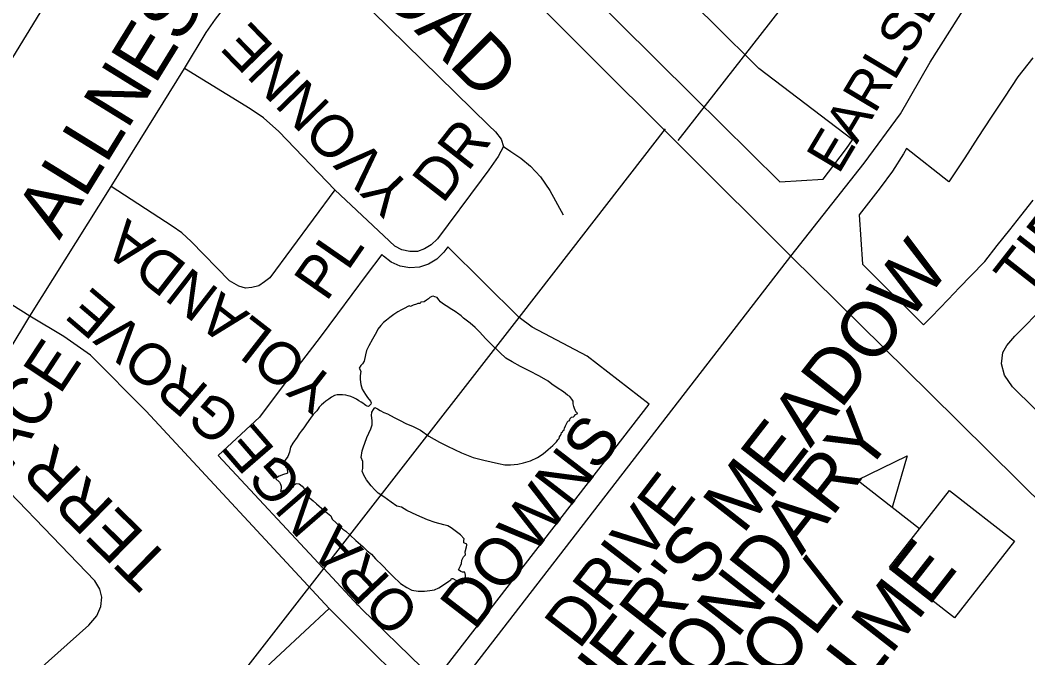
# Model space of a CAD drawing. Extents: x 586326 to 623965, y 4819854 to 4857850.
# Drawn here: x 593986.2 to 594445.3, y 4839210.7 to 4839501 of the extents above; entities that cross this region are included whole.
import ezdxf

# ---------------------------------------------------------------- set-up
doc = ezdxf.new("R2010")
doc.units = 0
for name, color, linetype in [('Lots_Concessions', 7, 'Continuous'), ('Major Rds and Hwys', 7, 'Continuous'), ('Minor Rd Lbls', 7, 'Continuous'), ('Minor Rds', 7, 'Continuous'), ('Park Outlines', 7, 'Continuous'), ('Proposed Minor Rds', 7, 'Continuous'), ('Proposed Secondary Rds', 7, 'Continuous'), ('School Syms_Lbls', 7, 'Continuous'), ('Secondary Rds Lbls', 7, 'Continuous'), ('SWM Ponds', 7, 'Continuous')]:
    doc.layers.add(name, color=color, linetype=linetype)

msp = doc.modelspace()

# ---------------------------------------------------------------- linework, layer by layer
at = {"layer": 'Lots_Concessions'}
for p, q in [((594286.07, 4839446.28), (594712.48, 4839993.52)), ((594237.24, 4839396.16), (594280.17, 4839451.54)), ((594213.59, 4839365.67), (594237.24, 4839396.16)), ((593859.02, 4838910.42), (594213.59, 4839365.67))]:
    msp.add_line(p, q, dxfattribs=at)
at = {"layer": 'Major Rds and Hwys'}
for points in [[(594337.37, 4839393.59), (594094.16, 4839635.97)], [(594400.59, 4839331.23), (594337.37, 4839393.59)], [(594508.09, 4839225.16), (594400.59, 4839331.23)]]:
    msp.add_lwpolyline(points, dxfattribs=at)
at = {"layer": 'Minor Rds'}
for points in [[(593979.54, 4839478.62), (594008.24, 4839525.54), (594027.12, 4839553.02), (594046.7, 4839577), (594094.16, 4839635.97)], [(594478.48, 4839294.61), (594438.39, 4839334.12), (594434.74, 4839339.46), (594433.33, 4839344.48), (594433.88, 4839349.75), (594435.68, 4839352.96), (594439.36, 4839357.21), (594467.63, 4839385.66), (594476.58, 4839395.75), (594597.53, 4839550.01)], [(594061.1, 4839479.06), (594070.93, 4839495.37), (594075.17, 4839501.43), (594100.13, 4839533.68), (594103.01, 4839535.81), (594106.55, 4839537.07), (594109.95, 4839537.21), (594113.1, 4839536.57), (594116.48, 4839534.66), (594199.79, 4839453.11), (594202.71, 4839450.18), (594205.33, 4839446.86), (594206.41, 4839443.45)], [(594027.58, 4839425.24), (594061.1, 4839479.06)], [(594129.61, 4839423.82), (594104.07, 4839450.36), (594097.09, 4839456.54), (594090.97, 4839460.71), (594061.1, 4839479.06)], [(594206.41, 4839443.45), (594204.05, 4839438.9), (594199.7, 4839432.87), (594196.17, 4839428.23), (594176.39, 4839401.4), (594173.44, 4839398.72), (594170.45, 4839396.91), (594167.18, 4839395.69), (594163.69, 4839395.74), (594160.11, 4839396.47), (594156.9, 4839398.12), (594129.61, 4839423.82)], [(593990.66, 4839366.29), (594027.58, 4839425.24)], [(594129.61, 4839423.82), (594100.01, 4839383.75), (594097.52, 4839381.81), (594094.93, 4839380.05), (594091.67, 4839379.31), (594088.9, 4839379.04), (594085.79, 4839379.89), (594081.6, 4839382.31), (594064.08, 4839400.26), (594059.91, 4839404.12), (594055.5, 4839407.2), (594027.58, 4839425.24)], [(593990.66, 4839366.29), (593933.42, 4839402.13)], [(593974.91, 4839187.79), (594017.52, 4839225.52), (594021.1, 4839229.77), (594022.97, 4839234.03), (594023.41, 4839238.35), (594022.45, 4839241.89), (594020.18, 4839245.8), (593961.95, 4839306.17), (593961.02, 4839309.81), (593960.84, 4839313), (593961.4, 4839316.22), (593962.7, 4839320.07), (593990.66, 4839366.29)], [(594127, 4839233.19), (594043.63, 4839322.97), (594018.17, 4839348.47), (594006.02, 4839356.97), (593990.66, 4839366.29)], [(593933.57, 4839058.5), (594019.85, 4839132.25), (594025.16, 4839136.87), (594029.69, 4839141.03), (594060.42, 4839171.25), (594127, 4839233.19)], [(594175.78, 4839184.55), (594127, 4839233.19)]]:
    msp.add_lwpolyline(points, dxfattribs=at)
at = {"layer": 'Park Outlines'}
for points in [[(593872.13, 4839883.02), (594292.75, 4839466.57), (594332.26, 4839427.38), (594352.08, 4839428.67), (594359.88, 4839438.74), (594362.75, 4839442.58), (594365.48, 4839446.52), (594365.24, 4839446.7), (594322.71, 4839479), (594302.24, 4839499.28), (594295.32, 4839506.14)], [(594447.59, 4839483.88), (594440.77, 4839475.25), (594434.72, 4839466.02), (594428.66, 4839456.79), (594422.61, 4839447.56), (594416.55, 4839438.34), (594409.34, 4839427.35), (594390.08, 4839442.55), (594388.64, 4839440.15), (594383.58, 4839432.24), (594378.05, 4839424.65), (594368.53, 4839412.37), (594370, 4839389.94), (594397.85, 4839362.32), (594401.38, 4839365.98), (594408.99, 4839373.87), (594414.2, 4839379.26), (594419.41, 4839384.66), (594425.66, 4839391.13), (594431.36, 4839398.36), (594437.06, 4839405.58), (594442.07, 4839411.93), (594447.74, 4839419.1)], [(594180.4, 4839206.98), (594272.85, 4839326.14), (594244.59, 4839348.08), (594219.42, 4839361.28), (594213.56, 4839365.65), (594181.1, 4839397.8), (594179.18, 4839395.33), (594176.07, 4839392.18), (594172.3, 4839389.87), (594168.08, 4839388.53), (594163.66, 4839388.25), (594159.31, 4839389.02), (594155.26, 4839390.82), (594151.77, 4839393.53), (594150.96, 4839394.33), (594143.89, 4839384.87), (594137.31, 4839376.06), (594130.72, 4839367.25), (594122.86, 4839356.73), (594107.89, 4839337.04), (594095.16, 4839320.29), (594076.44, 4839302.8), (594124.31, 4839251.52), (594124.52, 4839251.3), (594138.24, 4839236.6), (594138.92, 4839235.89), (594139.61, 4839235.18), (594140.31, 4839234.49), (594141.76, 4839233.07), (594169.24, 4839206.22)]]:
    msp.add_lwpolyline(points, dxfattribs=at)
at = {"layer": 'Proposed Minor Rds'}
msp.add_lwpolyline([(594206.41, 4839443.45), (594209.76, 4839441.29), (594214.34, 4839438.26), (594218.71, 4839434.48), (594223.31, 4839429.61), (594227.46, 4839423.44), (594233.64, 4839412.39)], dxfattribs=at)
at = {"layer": 'Proposed Secondary Rds'}
for points in [[(594337.37, 4839393.59), (594370.73, 4839435.87), (594387.24, 4839458.3), (594400.79, 4839481.91), (594418.77, 4839510.11), (594431.49, 4839526.39)], [(594175.78, 4839184.55), (594337.37, 4839393.59)]]:
    msp.add_lwpolyline(points, dxfattribs=at)
at = {"layer": 'School Syms_Lbls'}
msp.add_line((594395.99, 4839269.41), (594367.58, 4839291.6), dxfattribs=at)
for points in [[(594367.58, 4839291.6), (594390.36, 4839302.64), (594383.44, 4839279.13)], [(594382.35, 4839251.96), (594409.62, 4839286.86), (594439.23, 4839263.73), (594411.96, 4839228.83)]]:
    msp.add_lwpolyline(points, close=True, dxfattribs=at)
at = {"layer": 'SWM Ponds'}
msp.add_lwpolyline([(594102.49, 4839292.27), (594104.29, 4839290.7), (594104.87, 4839289.7), (594105.08, 4839288.83), (594105.03, 4839287.92), (594104.74, 4839286.49), (594106.37, 4839286.99), (594108.14, 4839287.51), (594109.61, 4839288.02), (594110.56, 4839288.4), (594110.82, 4839288.97), (594110.96, 4839289.45), (594111.94, 4839290.08), (594113.26, 4839289.87), (594114.6, 4839288.83), (594115.36, 4839287.9), (594116.06, 4839286.91), (594117.03, 4839286.43), (594117.06, 4839285.42), (594116.94, 4839284.42), (594118.04, 4839283.5), (594119.68, 4839282.11), (594121.23, 4839280.81), (594124.77, 4839277.83), (594127.67, 4839275.39), (594128.27, 4839273.84), (594130.13, 4839272.09), (594133.22, 4839269.29), (594134.55, 4839268.32), (594136.49, 4839266.47), (594139.14, 4839264.15), (594142.37, 4839261.3), (594144.33, 4839259.36), (594146.27, 4839257.92), (594148.16, 4839255.7), (594151.22, 4839252.73), (594154.08, 4839249.83), (594156.05, 4839247.88), (594159.51, 4839244.58), (594162.41, 4839242.67), (594164.69, 4839241.49), (594167.54, 4839241.04), (594170.4, 4839241.06), (594172.83, 4839241.29), (594174.92, 4839241.68), (594176.93, 4839242.59), (594179.93, 4839244.46), (594181.46, 4839245.58), (594182.35, 4839246.19), (594182.76, 4839246.86), (594183.38, 4839246.75), (594184.7, 4839246.01), (594185.72, 4839245.39), (594186.57, 4839245.14), (594186.97, 4839244.52), (594187.54, 4839244.33), (594187.91, 4839244.57), (594188.3, 4839245.22), (594188.98, 4839246.17), (594189.37, 4839246.52), (594189.13, 4839247.35), (594189.02, 4839248.27), (594188.72, 4839249.63), (594187.67, 4839249.74), (594186.97, 4839250.05), (594185.98, 4839250.76), (594186.77, 4839252.52), (594187.22, 4839253.71), (594187.44, 4839255.2), (594188.19, 4839256.62), (594189.08, 4839257.53), (594188.91, 4839258.91), (594189.56, 4839261.25), (594189.77, 4839261.98), (594189.77, 4839262.51), (594188.4, 4839263.11), (594188.4, 4839264.17), (594188.51, 4839264.92), (594186.76, 4839266.64), (594185, 4839268.02), (594182.57, 4839269.91), (594181.07, 4839270.73), (594179.21, 4839271.23), (594175.29, 4839272.28), (594171.81, 4839273.45), (594166.96, 4839275.59), (594162.42, 4839277.7), (594159.91, 4839279.32), (594157.86, 4839279.73), (594155.17, 4839281.6), (594151.87, 4839284.05), (594149.34, 4839285.68), (594147.76, 4839287.15), (594146.14, 4839289.01), (594143.95, 4839291.67), (594142.74, 4839293.92), (594142.06, 4839295.63), (594142.37, 4839296.94), (594142.3, 4839298.53), (594142.24, 4839300.12), (594141.62, 4839301.9), (594141.98, 4839304.94), (594142.46, 4839306.25), (594144.18, 4839310.94), (594145.95, 4839314.89), (594146.52, 4839316.82), (594146.55, 4839318.69), (594146.26, 4839321.05), (594146.48, 4839322.54), (594147.2, 4839323.76), (594147.72, 4839324.69), (594148.94, 4839324.01), (594150.23, 4839323.29), (594151.82, 4839322.4), (594153.57, 4839321.75), (594156.56, 4839320.12), (594159.27, 4839318.72), (594161.95, 4839317.45), (594165.32, 4839316), (594168.6, 4839314.27), (594172.45, 4839311.61), (594177.32, 4839308.88), (594180.87, 4839307.06), (594187.24, 4839303.98), (594192.55, 4839301.97), (594197.49, 4839300.71), (594200.86, 4839299.86), (594204.14, 4839299.19), (594207.01, 4839298.61), (594209.55, 4839298.53), (594212.97, 4839298.81), (594215.49, 4839299.46), (594218.78, 4839300.33), (594221.84, 4839301.97), (594224.43, 4839303.62), (594226.73, 4839305.5), (594228.83, 4839307.42), (594230.49, 4839309.02), (594231.12, 4839309.9), (594231.73, 4839310.6), (594231.95, 4839311.26), (594232.23, 4839311.7), (594232.67, 4839312.42), (594232.89, 4839313.21), (594233.36, 4839313.37), (594233.52, 4839314), (594233.92, 4839314.17), (594234.03, 4839314.68), (594234.15, 4839315.3), (594234.67, 4839316.26), (594235.27, 4839317.56), (594235.66, 4839318.44), (594236.28, 4839318.55), (594236.58, 4839319.09), (594236.85, 4839319.59), (594237.41, 4839320.22), (594238.25, 4839320.39), (594238.7, 4839320.81), (594239.25, 4839321.45), (594240.01, 4839321.81), (594240.06, 4839322.18), (594239.48, 4839322.57), (594239.01, 4839323.42), (594238.71, 4839324.24), (594238.41, 4839325.07), (594238.16, 4839326.27), (594238.1, 4839327.56), (594237.47, 4839328.42), (594236.62, 4839329.61), (594235.57, 4839330.32), (594233.7, 4839331.72), (594230.83, 4839333.66), (594228.44, 4839335.23), (594226.74, 4839336.62), (594222.83, 4839338.9), (594218.03, 4839341.41), (594214.1, 4839343.29), (594210.34, 4839345.46), (594207.5, 4839347.14), (594204.72, 4839349.73), (594200.81, 4839353.44), (594198.37, 4839355.94), (594195.42, 4839359.07), (594193.47, 4839361.13), (594191.29, 4839363.13), (594188.25, 4839365.38), (594187.13, 4839366.44), (594186.45, 4839366.79), (594186, 4839367.2), (594184.32, 4839368.4), (594182.85, 4839369.25), (594180.32, 4839370.93), (594178.66, 4839372), (594177.73, 4839372.78), (594176.95, 4839373.68), (594176.19, 4839374.69), (594175.18, 4839375.06), (594174.29, 4839375.29), (594173.77, 4839375.16), (594172.87, 4839374.68), (594172.23, 4839374.17), (594171.25, 4839373.52), (594170.24, 4839372.76), (594168.76, 4839372.61), (594168.46, 4839372.07), (594167.44, 4839371.98), (594166.7, 4839371.73), (594165.26, 4839371.32), (594164.07, 4839370.7), (594163.44, 4839370.96), (594162.81, 4839370.62), (594161.43, 4839369.91), (594159.99, 4839369.2), (594158.28, 4839368.23), (594156.5, 4839367.01), (594154.67, 4839365.65), (594153.05, 4839364.42), (594151.75, 4839363.37), (594150.53, 4839361.95), (594149.09, 4839360.34), (594148.47, 4839358.93), (594146.75, 4839355.83), (594145.07, 4839352.76), (594144, 4839350.63), (594143.51, 4839348.64), (594142.85, 4839345.83), (594142.21, 4839344.55), (594141.37, 4839343.78), (594140.59, 4839342.62), (594141.43, 4839341.13), (594141.15, 4839339.1), (594141.1, 4839337.36), (594141.45, 4839335.07), (594142.02, 4839333.08), (594142.74, 4839331.87), (594143.5, 4839330.56), (594144.42, 4839329.24), (594145.77, 4839327.55), (594146.15, 4839326.83), (594146.01, 4839326.17), (594145.42, 4839325.59), (594144.93, 4839325.11), (594144.29, 4839325.2), (594143.61, 4839325.55), (594143.06, 4839325.98), (594142.31, 4839326.69), (594141.49, 4839327.15), (594140.45, 4839327.72), (594139.42, 4839328.53), (594138.25, 4839329.09), (594136.81, 4839329.74), (594135.61, 4839330.03), (594134.54, 4839330.33), (594133.12, 4839330.49), (594131.86, 4839330.46), (594130.62, 4839330.48), (594129.41, 4839330.06), (594128.07, 4839329.33), (594126.84, 4839328.52), (594125.5, 4839327.49), (594124.41, 4839326.62), (594123.5, 4839325.84), (594122.43, 4839324.85), (594122, 4839323.99), (594121.4, 4839323.22), (594120.63, 4839322.4), (594119.75, 4839321.49), (594118.46, 4839319.76), (594116.71, 4839317.22), (594115.49, 4839315.44), (594114.21, 4839313.95), (594113.24, 4839312.63), (594112.4, 4839311.1), (594110.46, 4839308.46), (594109.35, 4839306.66), (594108.9, 4839304.34), (594108.14, 4839302.39), (594106.95, 4839300.71), (594105.85, 4839299.38), (594106.62, 4839299.07), (594107.04, 4839298.39), (594107.03, 4839297.62), (594107.86, 4839296.86), (594108, 4839294.72), (594107.66, 4839294.64), (594106.19, 4839294.13), (594104.23, 4839293.35)], close=True, dxfattribs=at)

# ---------------------------------------------------------------- texts
at = {"layer": 'Minor Rd Lbls'}
for s, height, rotation, p in [('TIDELAND  DRIVE', 19.8, 51.9225, (594444.35, 4839374.39)), ('ROAD', 24.797, 314.7372, (594130.4, 4839531.57)), ('ALLNESS', 24.797, 58.3376, (594003.98, 4839400.52)), ('YVONNE', 19.187, 134.153, (594166.05, 4839423.33)), ('DR', 19.187, 52.0185, (594178.71, 4839416.99)), ('YOLANDA', 19.187, 142.1413, (594131.74, 4839335.84)), ('PL', 19.187, 55.2539, (594125.68, 4839372.38)), ('GROVE', 18.949, 139.6017, (594088.01, 4839320.63)), ('ACE', 21.26, 56.5211, (593982.41, 4839297.03)), ('NGE', 18.996, 130.8737, (594127.83, 4839276.5)), ('TERR', 21.26, 135.3284, (594055.82, 4839254.83)), ('ORA', 19.044, 133.3356, (594169.22, 4839232.16))]:
    msp.add_text(s, height=height, rotation=rotation, dxfattribs=at).set_placement(p)
at = {"layer": 'School Syms_Lbls'}
for s, p in [("FLETCHER'S MEADOW ", (594183.39, 4839097.42)), ('SECONDARY', (594254.23, 4839144.16)), ('PARKHOLME', (594284.51, 4839085.71)), ('SCHOOL/', (594272.43, 4839123.09))]:
    msp.add_text(s, height=25, rotation=52, dxfattribs=at).set_placement(p)
at = {"layer": 'Secondary Rds Lbls'}
for s, height, rotation, p in [('EARLSBR', 18, 59.1693, (594359.11, 4839430.41)), (' DOWNS ', 21.6, 52.3777, (594188.33, 4839216.17)), ('DRIVE', 21.6, 52.3777, (594240.81, 4839213.97))]:
    msp.add_text(s, height=height, rotation=rotation, dxfattribs=at).set_placement(p)

doc.saveas('drawing.dxf')
